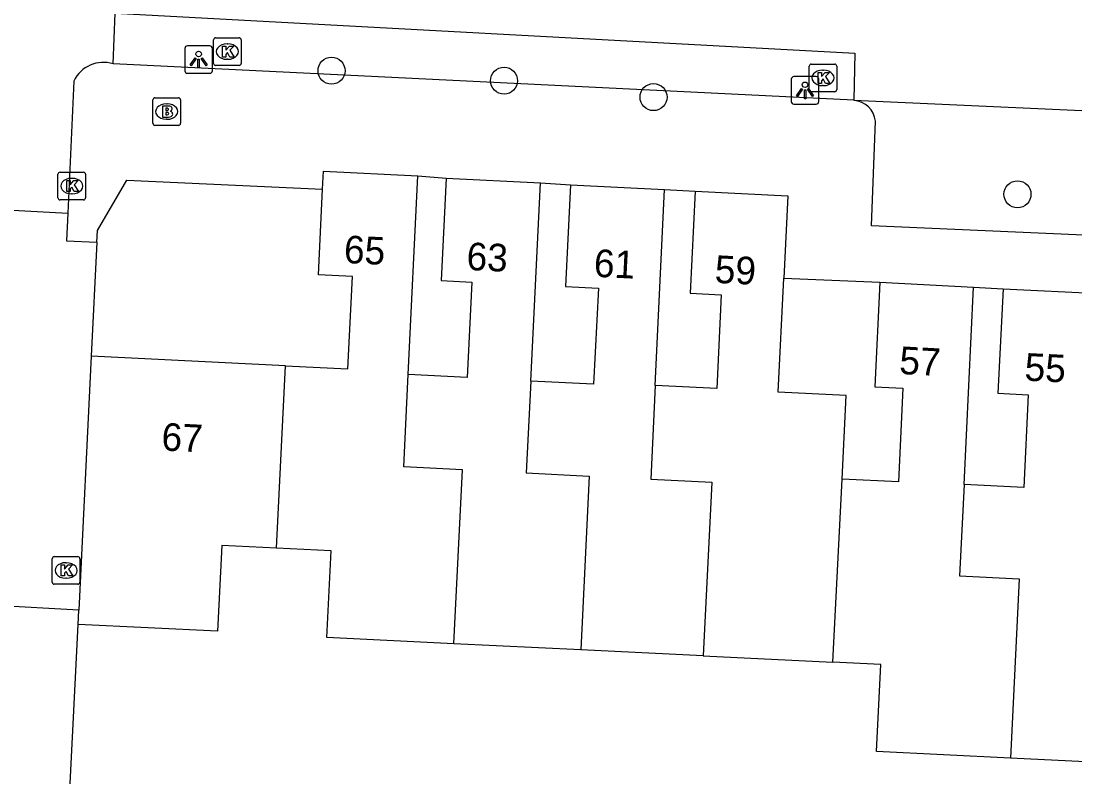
# Model space of a CAD drawing. Extents: x 162990 to 165007, y 383433 to 384336.
# Drawn here: x 164622.96 to 164661.13, y 383858.8 to 383886.18 of the extents above; entities that cross this region are included whole.
import ezdxf

# ---------------------------------------------------------------- set-up
doc = ezdxf.new("R2010")
doc.units = 0
for name, color, linetype in [('IMGEO_Boom', 7, 'Continuous'), ('IMGEO_Brandkraan', 7, 'Continuous'), ('IMGEO_Kolk', 7, 'Continuous'), ('IMGEO_Lichtpunt', 7, 'Continuous'), ('IMGEO_Pand', 7, 'Continuous'), ('IMGEO_Pand_nummerreeks', 7, 'Continuous'), ('IMGEO_Rijbaan_lokaal_open', 7, 'Continuous'), ('IMGEO_Voetpad_open', 7, 'Continuous')]:
    doc.layers.add(name, color=color, linetype=linetype)

msp = doc.modelspace()

# ---------------------------------------------------------------- linework, layer by layer
at = {"layer": 'IMGEO_Boom'}
for centre in [(164634.201, 383884.379), (164640.451, 383884.017), (164645.863, 383883.424), (164659.045, 383879.907)]:
    msp.add_circle(centre, 0.489, dxfattribs=at)
at = {"layer": 'IMGEO_Brandkraan'}
for p, q in [((164627.731, 383882.475), (164627.731, 383883.327)), ((164627.806, 383883.401), (164628.658, 383883.401)), ((164628.219, 383883.181), (164628.244, 383883.181)), ((164628.732, 383883.327), (164628.732, 383882.475)), ((164628.658, 383882.401), (164627.806, 383882.401)), ((164628.242, 383882.621), (164628.217, 383882.621))]:
    msp.add_line(p, q, dxfattribs=at)
for points in [[(164627.731, 383882.475), (164627.731, 383883.327)], [(164627.806, 383883.401), (164628.658, 383883.401)], [(164628.079, 383883.101), (164628.079, 383882.701), (164628.292, 383882.701)], [(164628.31, 383883.101), (164628.079, 383883.101)], [(164628.732, 383883.327), (164628.732, 383882.475)], [(164628.258, 383883.02), (164628.204, 383883.02), (164628.204, 383882.944)], [(164628.204, 383882.944), (164628.257, 383882.944)], [(164628.266, 383882.868), (164628.204, 383882.868), (164628.204, 383882.787)], [(164628.204, 383882.787), (164628.266, 383882.787)], [(164628.658, 383882.401), (164627.806, 383882.401)]]:
    msp.add_lwpolyline(points, dxfattribs=at)
for centre, radius, start, end in [((164627.808, 383883.325), 0.0765, 91.552, 178.448), ((164627.808, 383883.325), 0.0765, 91.552, 178.448), ((164628.314, 383882.956), 0.145, 59.4692, 91.5367), ((164628.339, 383883.003), 0.0922, 285.5137, 58.1501), ((164628.656, 383883.325), 0.0765, 1.552, 88.448), ((164628.656, 383883.325), 0.0765, 1.552, 88.448), ((164628.259, 383882.982), 0.0379, 267.8285, 90.9355), ((164628.267, 383882.827), 0.0404, 269.8759, 90.5077), ((164628.298, 383882.952), 0.251, 268.6676, 293.5347), ((164628.344, 383882.811), 0.105, 301.3115, 78.989), ((164627.808, 383882.477), 0.0765, 181.552, 268.448), ((164627.808, 383882.477), 0.0765, 181.552, 268.448), ((164628.656, 383882.477), 0.0765, 271.552, 358.448), ((164628.656, 383882.477), 0.0765, 271.552, 358.448)]:
    msp.add_arc(centre, radius, start, end, dxfattribs=at)
for centre, major_axis, ratio, start_param, end_param in [((164628.218, 383882.901), (-0.387, 0.002), 0.722429, 4.712389, 7.853982), ((164628.243, 383882.901), (-0.39, 0.002), 0.717154, 1.570796, 4.712389)]:
    msp.add_ellipse(centre, major_axis=major_axis, ratio=ratio, start_param=start_param, end_param=end_param, dxfattribs=at)
at = {"layer": 'IMGEO_Kolk'}
for p, q in [((164629.928, 383884.647), (164629.928, 383885.499)), ((164630.003, 383885.573), (164630.855, 383885.573)), ((164630.929, 383885.499), (164630.929, 383884.647)), ((164630.416, 383885.353), (164630.441, 383885.353)), ((164630.439, 383884.793), (164630.414, 383884.793)), ((164651.576, 383884.62), (164652.428, 383884.62)), ((164630.855, 383884.573), (164630.003, 383884.573)), ((164651.501, 383883.694), (164651.501, 383884.546)), ((164651.989, 383884.4), (164652.014, 383884.4)), ((164652.502, 383884.546), (164652.502, 383883.694)), ((164652.012, 383883.84), (164651.987, 383883.84)), ((164652.428, 383883.62), (164651.576, 383883.62)), ((164624.293, 383879.777), (164624.293, 383880.629)), ((164624.368, 383880.703), (164625.22, 383880.703)), ((164624.781, 383880.483), (164624.806, 383880.483)), ((164625.294, 383880.629), (164625.294, 383879.777)), ((164625.22, 383879.703), (164624.368, 383879.703)), ((164624.804, 383879.923), (164624.779, 383879.923)), ((164624.087, 383865.856), (164624.087, 383866.708)), ((164624.162, 383866.782), (164625.014, 383866.782)), ((164625.088, 383866.708), (164625.088, 383865.856)), ((164624.575, 383866.562), (164624.6, 383866.562)), ((164624.598, 383866.002), (164624.573, 383866.002)), ((164625.014, 383865.782), (164624.162, 383865.782))]:
    msp.add_line(p, q, dxfattribs=at)
for points in [[(164629.928, 383884.647), (164629.928, 383885.499)], [(164630.003, 383885.573), (164630.855, 383885.573)], [(164630.929, 383885.499), (164630.929, 383884.647)], [(164630.249, 383885.273), (164630.372, 383885.273), (164630.372, 383885.122), (164630.502, 383885.273), (164630.666, 383885.273), (164630.52, 383885.122), (164630.673, 383884.873), (164630.521, 383884.873), (164630.436, 383885.037), (164630.372, 383884.97), (164630.372, 383884.873), (164630.249, 383884.873), (164630.249, 383885.273)], [(164651.576, 383884.62), (164652.428, 383884.62)], [(164630.855, 383884.573), (164630.003, 383884.573)], [(164651.501, 383883.694), (164651.501, 383884.546)], [(164651.822, 383884.32), (164651.945, 383884.32), (164651.945, 383884.169), (164652.075, 383884.32), (164652.239, 383884.32), (164652.093, 383884.169), (164652.246, 383883.92), (164652.094, 383883.92), (164652.009, 383884.084), (164651.945, 383884.017), (164651.945, 383883.92), (164651.822, 383883.92), (164651.822, 383884.32)], [(164652.502, 383884.546), (164652.502, 383883.694)], [(164652.428, 383883.62), (164651.576, 383883.62)], [(164624.293, 383879.777), (164624.293, 383880.629)], [(164624.368, 383880.703), (164625.22, 383880.703)], [(164624.614, 383880.403), (164624.737, 383880.403), (164624.737, 383880.252), (164624.867, 383880.403), (164625.031, 383880.403), (164624.885, 383880.252), (164625.038, 383880.003), (164624.886, 383880.003), (164624.801, 383880.167), (164624.737, 383880.1), (164624.737, 383880.003), (164624.614, 383880.003), (164624.614, 383880.403)], [(164625.294, 383880.629), (164625.294, 383879.777)], [(164625.22, 383879.703), (164624.368, 383879.703)], [(164624.087, 383865.856), (164624.087, 383866.708)], [(164624.162, 383866.782), (164625.014, 383866.782)], [(164625.088, 383866.708), (164625.088, 383865.856)], [(164624.408, 383866.482), (164624.531, 383866.482), (164624.531, 383866.331), (164624.661, 383866.482), (164624.825, 383866.482), (164624.679, 383866.331), (164624.832, 383866.082), (164624.68, 383866.082), (164624.595, 383866.246), (164624.531, 383866.179), (164624.531, 383866.082), (164624.408, 383866.082), (164624.408, 383866.482)], [(164625.014, 383865.782), (164624.162, 383865.782)]]:
    msp.add_lwpolyline(points, dxfattribs=at)
for centre, start, end in [((164630.005, 383885.497), 91.552, 178.448), ((164630.005, 383885.497), 91.552, 178.448), ((164630.853, 383885.497), 1.552, 88.448), ((164630.853, 383885.497), 1.552, 88.448), ((164630.005, 383884.649), 181.552, 268.448), ((164630.005, 383884.649), 181.552, 268.448), ((164630.853, 383884.649), 271.552, 358.448), ((164630.853, 383884.649), 271.552, 358.448), ((164651.578, 383884.544), 91.552, 178.448), ((164651.578, 383884.544), 91.552, 178.448), ((164652.426, 383884.544), 1.552, 88.448), ((164652.426, 383884.544), 1.552, 88.448), ((164651.578, 383883.696), 181.552, 268.448), ((164651.578, 383883.696), 181.552, 268.448), ((164652.426, 383883.696), 271.552, 358.448), ((164652.426, 383883.696), 271.552, 358.448), ((164624.37, 383880.627), 91.552, 178.448), ((164624.37, 383880.627), 91.552, 178.448), ((164625.218, 383880.627), 1.552, 88.448), ((164625.218, 383880.627), 1.552, 88.448), ((164624.37, 383879.779), 181.552, 268.448), ((164624.37, 383879.779), 181.552, 268.448), ((164625.218, 383879.779), 271.552, 358.448), ((164625.218, 383879.779), 271.552, 358.448), ((164624.164, 383866.706), 91.552, 178.448), ((164624.164, 383866.706), 91.552, 178.448), ((164625.012, 383866.706), 1.552, 88.448), ((164625.012, 383866.706), 1.552, 88.448), ((164624.164, 383865.858), 181.552, 268.448), ((164624.164, 383865.858), 181.552, 268.448), ((164625.012, 383865.858), 271.552, 358.448), ((164625.012, 383865.858), 271.552, 358.448)]:
    msp.add_arc(centre, 0.0765, start, end, dxfattribs=at)
for centre, major_axis, ratio, start_param, end_param in [((164630.415, 383885.073), (-0.387, 0.002), 0.722429, 4.712389, 7.853982), ((164630.44, 383885.073), (-0.39, 0.002), 0.717154, 1.570796, 4.712389), ((164651.988, 383884.12), (-0.387, 0.002), 0.722429, 4.712389, 7.853982), ((164652.013, 383884.12), (-0.39, 0.002), 0.717154, 1.570796, 4.712389), ((164624.78, 383880.203), (-0.387, 0.002), 0.722429, 4.712389, 7.853982), ((164624.805, 383880.203), (-0.39, 0.002), 0.717154, 1.570796, 4.712389), ((164624.574, 383866.282), (-0.387, 0.002), 0.722429, 4.712389, 7.853982), ((164624.599, 383866.282), (-0.39, 0.002), 0.717154, 1.570796, 4.712389)]:
    msp.add_ellipse(centre, major_axis=major_axis, ratio=ratio, start_param=start_param, end_param=end_param, dxfattribs=at)
at = {"layer": 'IMGEO_Lichtpunt'}
for p, q in [((164628.889, 383885.187), (164628.889, 383884.38)), ((164628.889, 383885.187), (164628.889, 383884.38)), ((164629.791, 383885.282), (164628.983, 383885.282)), ((164629.791, 383885.282), (164628.983, 383885.282)), ((164629.885, 383884.38), (164629.885, 383885.187)), ((164629.885, 383884.38), (164629.885, 383885.187)), ((164628.983, 383884.286), (164629.791, 383884.286)), ((164628.983, 383884.286), (164629.791, 383884.286)), ((164650.852, 383884.072), (164650.852, 383883.265)), ((164650.852, 383884.072), (164650.852, 383883.265)), ((164651.754, 383884.167), (164650.946, 383884.167)), ((164651.754, 383884.167), (164650.946, 383884.167)), ((164651.848, 383883.265), (164651.848, 383884.072)), ((164651.848, 383883.265), (164651.848, 383884.072)), ((164650.946, 383883.171), (164651.754, 383883.171)), ((164650.946, 383883.171), (164651.754, 383883.171))]:
    msp.add_line(p, q, dxfattribs=at)
for points in [[(164629.263, 383884.851), (164629.302, 383884.823), (164629.114, 383884.561), (164629.076, 383884.588), (164629.263, 383884.851)], [(164629.365, 383884.803), (164629.412, 383884.803), (164629.412, 383884.481), (164629.365, 383884.481), (164629.365, 383884.803)], [(164629.475, 383884.823), (164629.513, 383884.85), (164629.7, 383884.588), (164629.661, 383884.56), (164629.475, 383884.823)], [(164651.226, 383883.736), (164651.265, 383883.708), (164651.077, 383883.446), (164651.039, 383883.473), (164651.226, 383883.736)], [(164651.328, 383883.688), (164651.375, 383883.688), (164651.375, 383883.366), (164651.328, 383883.366), (164651.328, 383883.688)], [(164651.438, 383883.708), (164651.476, 383883.735), (164651.663, 383883.473), (164651.624, 383883.445), (164651.438, 383883.708)]]:
    msp.add_lwpolyline(points, dxfattribs=at)
for centre in [(164629.388, 383884.985), (164651.351, 383883.87)]:
    msp.add_circle(centre, 0.0994, dxfattribs=at)
for centre, start, end in [((164628.983, 383885.187), 90, 180), ((164628.983, 383885.187), 90, 180), ((164629.791, 383885.187), 0, 90), ((164629.791, 383885.187), 0, 90), ((164628.983, 383884.38), 180, 270), ((164628.983, 383884.38), 180, 270), ((164629.791, 383884.38), 270, 0), ((164629.791, 383884.38), 270, 360), ((164650.946, 383884.072), 90, 180), ((164650.946, 383884.072), 90, 180), ((164651.754, 383884.072), 0, 90), ((164651.754, 383884.072), 0, 90), ((164650.946, 383883.265), 180, 270), ((164650.946, 383883.265), 180, 270), ((164651.754, 383883.265), 270, 0), ((164651.754, 383883.265), 270, 360)]:
    msp.add_arc(centre, 0.0946, start, end, dxfattribs=at)
at = {"layer": 'IMGEO_Pand'}
for points in [[(164633.878, 383880.091), (164633.91, 383880.739), (164637.33, 383880.572)], [(164636.98, 383873.376), (164637.33, 383880.572)], [(164638.357, 383880.487), (164638.175, 383876.779), (164639.279, 383876.725), (164639.11, 383873.271), (164636.98, 383873.376)], [(164638.357, 383880.487), (164641.765, 383880.32)], [(164632.53, 383873.693), (164634.798, 383873.582), (164634.962, 383876.932), (164633.726, 383876.992), (164633.878, 383880.091)], [(164641.415, 383873.138), (164641.765, 383880.32)], [(164642.859, 383880.246), (164642.678, 383876.563), (164643.866, 383876.505), (164643.695, 383873.026), (164641.415, 383873.138)], [(164642.859, 383880.246), (164646.259, 383880.08)], [(164645.924, 383872.976), (164646.259, 383880.08)], [(164647.377, 383880.018), (164647.195, 383876.323), (164648.318, 383876.268), (164648.151, 383872.867), (164645.924, 383872.976)], [(164647.377, 383880.018), (164650.725, 383879.854), (164650.578, 383876.862)], [(164652.692, 383869.592), (164652.84, 383872.612), (164650.376, 383872.733), (164650.578, 383876.862)], [(164654.06, 383876.726), (164653.881, 383872.928), (164654.897, 383872.878), (164654.731, 383869.492), (164652.692, 383869.592)], [(164654.06, 383876.726), (164657.453, 383876.536)], [(164657.11, 383869.393), (164657.453, 383876.536)], [(164658.525, 383876.481), (164658.339, 383872.697), (164659.436, 383872.643), (164659.272, 383869.288), (164657.11, 383869.393)], [(164658.525, 383876.481), (164662.02, 383876.31)], [(164625.496, 383874.038), (164625.046, 383864.849)], [(164632.53, 383873.693), (164625.496, 383874.038)], [(164632.205, 383867.086), (164632.53, 383873.693)], [(164638.636, 383863.629), (164638.946, 383869.927), (164636.817, 383870.032), (164636.98, 383873.376)], [(164641.415, 383873.138), (164641.253, 383869.814), (164643.533, 383869.702), (164643.225, 383863.405)], [(164645.924, 383872.976), (164645.766, 383869.592), (164647.981, 383869.483), (164647.667, 383863.187)], [(164652.36, 383862.957), (164652.692, 383869.592)], [(164657.11, 383869.393), (164656.95, 383866.087), (164659.107, 383865.982), (164658.788, 383859.488)], [(164632.205, 383867.086), (164630.226, 383867.183), (164630.074, 383864.082), (164625.021, 383864.329)], [(164638.636, 383863.629), (164634.033, 383863.855), (164634.187, 383866.989), (164632.205, 383867.086)], [(164625.021, 383864.329), (164625.046, 383864.849)], [(164643.225, 383863.405), (164638.636, 383863.629)], [(164647.667, 383863.187), (164643.225, 383863.405)], [(164647.667, 383863.187), (164652.36, 383862.957)], [(164658.788, 383859.488), (164653.942, 383859.725), (164654.096, 383862.872), (164652.36, 383862.957)], [(164663.486, 383859.257), (164658.788, 383859.488)]]:
    msp.add_lwpolyline(points, dxfattribs=at)
at = {"layer": 'IMGEO_Rijbaan_lokaal_open'}
for points in [[(164626.294, 383884.627), (164626.367, 383886.461), (164653.154, 383885.02), (164653.124, 383883.308)], [(164624.868, 383884.005), (164624.651, 383879.219)], [(164653.124, 383883.308), (164668.571, 383882.61), (164668.587, 383883.733), (164678.686, 383883.217)], [(164619.518, 383879.498), (164624.651, 383879.219)], [(164624.651, 383879.219), (164624.605, 383878.224), (164625.704, 383878.171)], [(164625.704, 383878.171), (164625.496, 383874.038)], [(164625.046, 383864.849), (164618.982, 383865.184)], [(164624.706, 383858.079), (164625.021, 383864.329)]]:
    msp.add_lwpolyline(points, dxfattribs=at)
msp.add_arc((164625.939, 383883.494), 1.187, 72.6199, 154.5123, dxfattribs=at)
at = {"layer": 'IMGEO_Voetpad_open'}
for points in [[(164653.124, 383883.308), (164626.294, 383884.627)], [(164678.686, 383883.217), (164678.449, 383878.844), (164677.445, 383878.899), (164668.644, 383879.376), (164668.587, 383878.105), (164653.763, 383878.764), (164653.901, 383882.554)], [(164625.704, 383878.171), (164625.725, 383878.59), (164626.788, 383880.417), (164633.878, 383880.091)], [(164637.33, 383880.572), (164638.357, 383880.487)], [(164641.765, 383880.32), (164642.859, 383880.246)], [(164646.259, 383880.08), (164647.377, 383880.018)], [(164650.578, 383876.862), (164654.06, 383876.726)], [(164657.453, 383876.536), (164658.525, 383876.481)]]:
    msp.add_lwpolyline(points, dxfattribs=at)
msp.add_arc((164653.058, 383882.462), 0.848, 6.2152, 85.5062, dxfattribs=at)

# ---------------------------------------------------------------- texts
at = {"layer": 'IMGEO_Pand_nummerreeks'}
for s, rotation, p in [('65', 357.204, (164634.635, 383877.419)), ('63', 357.1946, (164639.075, 383877.168)), ('61', 357.2048, (164643.687, 383876.921)), ('59', 357.1956, (164648.065, 383876.7)), ('57', 356.7949, (164654.747, 383873.402)), ('55', 357.1989, (164659.287, 383873.16)), ('67', 357.192, (164628.027, 383870.63))]:
    msp.add_text(s, height=1, rotation=rotation, dxfattribs=at).set_placement(p)

doc.saveas('drawing.dxf')
